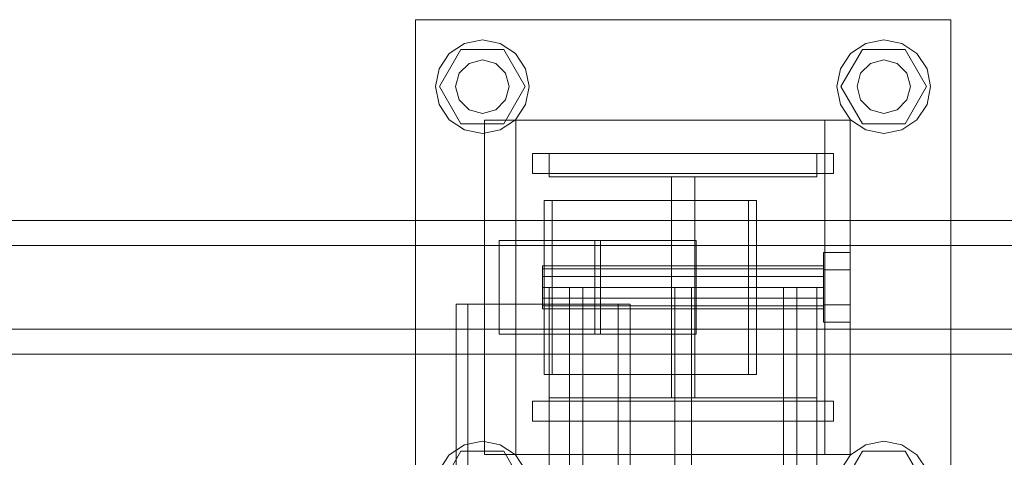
# Model space of a CAD drawing. Header units: millimetres. Extents: x -3490 to 61924, y -72580 to 6847.
# Tile 489 of 656: x 16249 to 16543, y -17621 to -17490. Entities that reach past the tile are written whole.
import ezdxf

# ---------------------------------------------------------------- set-up
doc = ezdxf.new("R2010")
doc.units = ezdxf.units.MM
doc.layers.add('superior_C02', color=7, linetype='Continuous', lineweight=0)

msp = doc.modelspace()

# ---------------------------------------------------------------- linework, layer by layer
at = {"layer": 'superior_C02'}
for p, q in [((16366.947, -17650), (16366.947, -17490)), ((16366.947, -17490), (16526.947, -17490)), ((16526.947, -17490), (16526.947, -17650)), ((16377.047, -17500.101), (16381.589, -17497.066)), ((16381.589, -17497.066), (16386.947, -17496)), ((16386.947, -17496), (16392.304, -17497.066)), ((16392.304, -17497.066), (16396.846, -17500.101)), ((16497.047, -17500.101), (16501.589, -17497.066)), ((16501.589, -17497.066), (16506.947, -17496)), ((16506.947, -17496), (16512.304, -17497.066)), ((16512.304, -17497.066), (16516.846, -17500.101)), ((16374.012, -17504.642), (16377.047, -17500.101)), ((16374.147, -17510), (16380.547, -17498.915)), ((16380.547, -17498.915), (16393.347, -17498.915)), ((16393.347, -17498.915), (16399.747, -17510)), ((16396.846, -17500.101), (16399.881, -17504.642)), ((16494.012, -17504.642), (16497.047, -17500.101)), ((16494.147, -17510), (16500.547, -17498.915)), ((16500.547, -17498.915), (16513.347, -17498.915)), ((16513.347, -17498.915), (16519.747, -17510)), ((16516.846, -17500.101), (16519.881, -17504.642)), ((16380.018, -17506), (16382.947, -17503.072)), ((16382.947, -17503.072), (16386.947, -17502)), ((16386.947, -17502), (16390.947, -17503.072)), ((16390.947, -17503.072), (16393.875, -17506)), ((16500.018, -17506), (16502.947, -17503.072)), ((16502.947, -17503.072), (16506.947, -17502)), ((16506.947, -17502), (16510.947, -17503.072)), ((16510.947, -17503.072), (16513.875, -17506)), ((16372.947, -17510), (16374.012, -17504.642)), ((16378.947, -17510), (16380.018, -17506)), ((16393.875, -17506), (16394.947, -17510)), ((16399.881, -17504.642), (16400.947, -17510)), ((16492.947, -17510), (16494.012, -17504.642)), ((16498.947, -17510), (16500.018, -17506)), ((16513.875, -17506), (16514.947, -17510)), ((16519.881, -17504.642), (16520.947, -17510)), ((16374.012, -17515.358), (16372.947, -17510)), ((16380.547, -17521.085), (16374.147, -17510)), ((16380.018, -17514), (16378.947, -17510)), ((16399.747, -17510), (16393.347, -17521.085)), ((16394.947, -17510), (16393.875, -17514)), ((16400.947, -17510), (16399.881, -17515.358)), ((16494.012, -17515.358), (16492.947, -17510)), ((16500.547, -17521.085), (16494.147, -17510)), ((16500.018, -17514), (16498.947, -17510)), ((16519.747, -17510), (16513.347, -17521.085)), ((16514.947, -17510), (16513.875, -17514)), ((16520.947, -17510), (16519.881, -17515.358)), ((16382.947, -17516.928), (16380.018, -17514)), ((16393.875, -17514), (16390.947, -17516.928)), ((16502.947, -17516.928), (16500.018, -17514)), ((16513.875, -17514), (16510.947, -17516.928)), ((16377.047, -17519.899), (16374.012, -17515.358)), ((16386.947, -17518), (16382.947, -17516.928)), ((16390.947, -17516.928), (16386.947, -17518)), ((16399.881, -17515.358), (16396.846, -17519.899)), ((16497.047, -17519.899), (16494.012, -17515.358)), ((16506.947, -17518), (16502.947, -17516.928)), ((16510.947, -17516.928), (16506.947, -17518)), ((16519.881, -17515.358), (16516.846, -17519.899)), ((16381.589, -17522.934), (16377.047, -17519.899)), ((16387.605, -17620), (16387.605, -17520)), ((16387.605, -17520), (16489.322, -17520)), ((16396.846, -17519.899), (16392.304, -17522.934)), ((16396.947, -17620), (16396.947, -17520)), ((16396.947, -17520), (16496.947, -17520)), ((16489.322, -17520), (16489.322, -17620)), ((16496.947, -17520), (16496.947, -17620)), ((16501.589, -17522.934), (16497.047, -17519.899)), ((16516.846, -17519.899), (16512.304, -17522.934)), ((16393.347, -17521.085), (16380.547, -17521.085)), ((16386.947, -17524), (16381.589, -17522.934)), ((16392.304, -17522.934), (16386.947, -17524)), ((16513.347, -17521.085), (16500.547, -17521.085)), ((16506.947, -17524), (16501.589, -17522.934)), ((16512.304, -17522.934), (16506.947, -17524)), ((16401.947, -17530), (16491.947, -17530)), ((16401.947, -17536), (16401.947, -17530)), ((16406.947, -17537), (16406.947, -17530)), ((16406.947, -17530), (16486.947, -17530)), ((16486.947, -17530), (16486.947, -17537)), ((16491.947, -17536), (16491.947, -17530)), ((16401.947, -17536), (16491.947, -17536)), ((16486.947, -17537), (16406.947, -17537)), ((16443.447, -17603), (16443.447, -17537)), ((16443.447, -17537), (16450.447, -17537)), ((16450.447, -17537), (16450.447, -17603)), ((16466.511, -17544), (16405.42, -17544)), ((16405.42, -17544), (16405.42, -17596)), ((16407.805, -17544), (16405.42, -17544)), ((16407.805, -17596), (16407.805, -17544)), ((16407.805, -17544), (16468.896, -17544)), ((16466.511, -17596), (16466.511, -17544)), ((16466.511, -17544), (16468.896, -17544)), ((16468.896, -17544), (16468.896, -17596)), ((17048.368, -17550), (15902.908, -17550)), ((15914.83, -17550), (17060.29, -17550)), ((17104.829, -17550), (15939.698, -17550)), ((15951.957, -17550), (17117.088, -17550)), ((16420.609, -17556), (16391.973, -17556)), ((16391.973, -17556), (16391.973, -17584)), ((16422.244, -17556), (16391.973, -17556)), ((16420.609, -17584), (16420.609, -17556)), ((16420.609, -17556), (16450.88, -17556)), ((16422.244, -17584), (16422.244, -17556)), ((16422.244, -17556), (16450.88, -17556)), ((16450.88, -17556), (16450.88, -17584)), ((17048.41, -17557.5), (15939.909, -17557.5)), ((15951.746, -17557.5), (17060.248, -17557.5)), ((16488.947, -17564.8), (16488.947, -17559.6)), ((16496.947, -17559.6), (16488.947, -17559.6)), ((16496.947, -17559.6), (16496.947, -17564.8)), ((16404.947, -17564.457), (16404.947, -17563.6)), ((16488.947, -17563.6), (16404.947, -17563.6)), ((16404.947, -17564.457), (16404.947, -17566.8)), ((16404.947, -17564.457), (16488.947, -17564.457)), ((16488.947, -17563.6), (16488.947, -17564.457)), ((16488.947, -17564.457), (16488.947, -17566.8)), ((16488.947, -17564.8), (16488.947, -17575.2)), ((16488.947, -17564.8), (16496.947, -17564.8)), ((16496.947, -17564.8), (16496.947, -17575.2)), ((16404.947, -17566.8), (16404.947, -17570)), ((16404.947, -17566.8), (16488.947, -17566.8)), ((16488.947, -17566.8), (16488.947, -17570)), ((16404.947, -17570), (16404.947, -17573.2)), ((16404.947, -17570), (16488.947, -17570)), ((16406.947, -17570), (16406.947, -17625)), ((16406.947, -17570), (16412.947, -17570)), ((16412.947, -17570), (16412.947, -17625)), ((16476.947, -17570), (16416.947, -17570)), ((16416.947, -17570), (16416.947, -18430)), ((16449.447, -17570), (16444.447, -17570)), ((16444.447, -17570), (16444.447, -18430)), ((16449.447, -18430), (16449.447, -17570)), ((16476.947, -18430), (16476.947, -17570)), ((16480.947, -17570), (16480.947, -17625)), ((16480.947, -17570), (16486.947, -17570)), ((16486.947, -17570), (16486.947, -17625)), ((16488.947, -17570), (16488.947, -17573.2)), ((16404.947, -17573.2), (16404.947, -17575.543)), ((16404.947, -17573.2), (16488.947, -17573.2)), ((16488.947, -17573.2), (16488.947, -17575.543)), ((16427.556, -17575), (16379.065, -17575)), ((16379.065, -17575), (16379.065, -18425)), ((16382.642, -17575), (16379.065, -17575)), ((16382.642, -18425), (16382.642, -17575)), ((16382.642, -17575), (16431.133, -17575)), ((16404.947, -17575.543), (16404.947, -17576.4)), ((16404.947, -17575.543), (16488.947, -17575.543)), ((16404.947, -17576.4), (16488.947, -17576.4)), ((16427.556, -18425), (16427.556, -17575)), ((16427.556, -17575), (16431.133, -17575)), ((16431.133, -17575), (16431.133, -18425)), ((16488.947, -17575.2), (16488.947, -17580.4)), ((16488.947, -17575.2), (16496.947, -17575.2)), ((16488.947, -17575.543), (16488.947, -17576.4)), ((16496.947, -17575.2), (16496.947, -17580.4)), ((15939.909, -17582.5), (17048.41, -17582.5)), ((15951.746, -17582.5), (17060.248, -17582.5)), ((16488.947, -17580.4), (16496.947, -17580.4)), ((16391.973, -17584), (16420.609, -17584)), ((16391.973, -17584), (16422.244, -17584)), ((16450.88, -17584), (16420.609, -17584)), ((16450.88, -17584), (16422.244, -17584)), ((15902.908, -17590), (17048.368, -17590)), ((15914.83, -17590), (17060.29, -17590)), ((15939.698, -17590), (17104.829, -17590)), ((15951.957, -17590), (17117.088, -17590)), ((16405.42, -17596), (16466.511, -17596)), ((16405.42, -17596), (16407.805, -17596)), ((16468.896, -17596), (16407.805, -17596)), ((16468.896, -17596), (16466.511, -17596)), ((16406.947, -17610), (16406.947, -17603)), ((16406.947, -17603), (16486.947, -17603)), ((16450.447, -17603), (16443.447, -17603)), ((16486.947, -17603), (16486.947, -17610)), ((16401.947, -17604), (16491.947, -17604)), ((16401.947, -17610), (16401.947, -17604)), ((16491.947, -17610), (16491.947, -17604)), ((16401.947, -17610), (16491.947, -17610)), ((16486.947, -17610), (16406.947, -17610)), ((16377.047, -17620.101), (16381.589, -17617.066)), ((16381.589, -17617.066), (16386.947, -17616)), ((16386.947, -17616), (16392.304, -17617.066)), ((16392.304, -17617.066), (16396.846, -17620.101)), ((16497.047, -17620.101), (16501.589, -17617.066)), ((16501.589, -17617.066), (16506.947, -17616)), ((16506.947, -17616), (16512.304, -17617.066)), ((16512.304, -17617.066), (16516.846, -17620.101)), ((16374.012, -17624.642), (16377.047, -17620.101)), ((16374.147, -17630), (16380.547, -17618.915)), ((16380.547, -17618.915), (16393.347, -17618.915)), ((16489.322, -17620), (16387.605, -17620)), ((16393.347, -17618.915), (16399.747, -17630)), ((16396.846, -17620.101), (16399.881, -17624.642)), ((16496.947, -17620), (16396.947, -17620)), ((16494.012, -17624.642), (16497.047, -17620.101)), ((16494.147, -17630), (16500.547, -17618.915)), ((16500.547, -17618.915), (16513.347, -17618.915)), ((16513.347, -17618.915), (16519.747, -17630)), ((16516.846, -17620.101), (16519.881, -17624.642))]:
    msp.add_line(p, q, dxfattribs=at)

doc.saveas('drawing.dxf')
